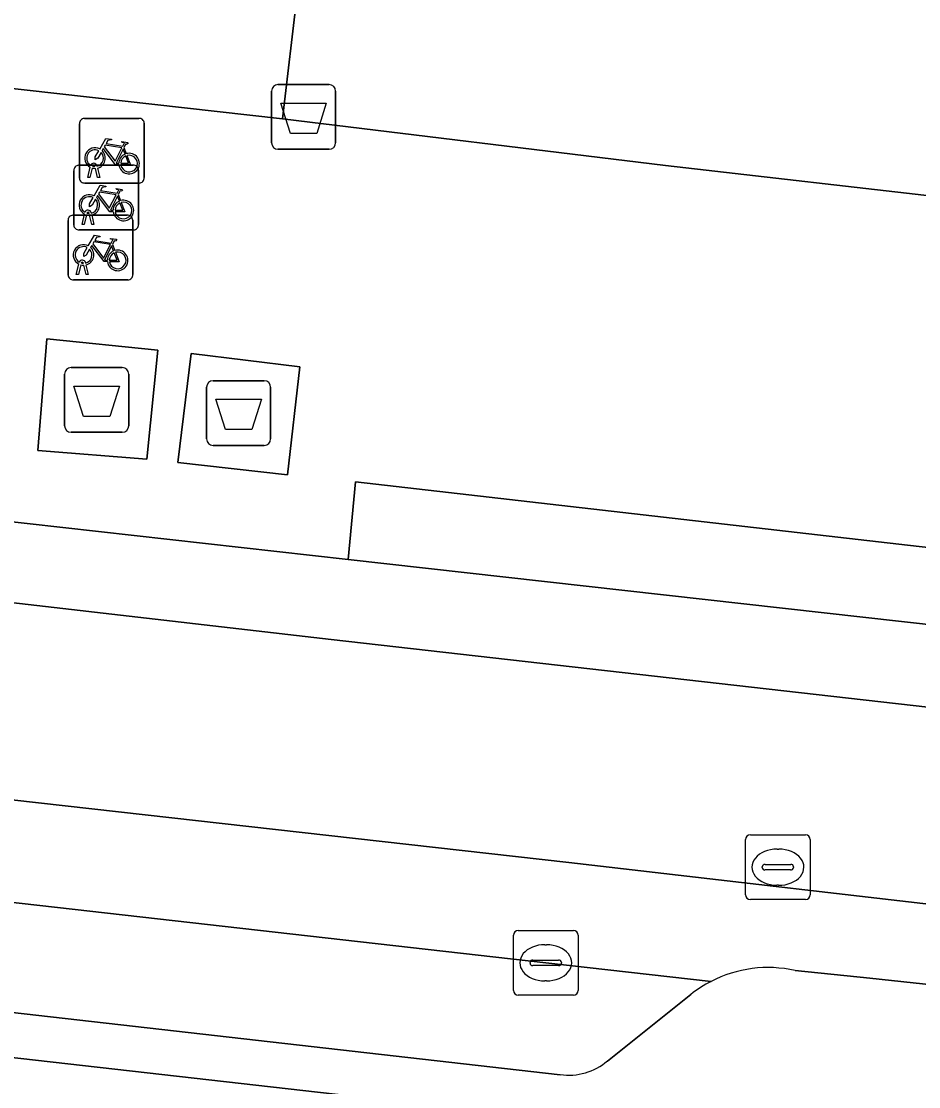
# Model space of a CAD drawing. Extents: x 161928 to 163071, y 386474 to 387428.
# Drawn here: x 162343.17 to 162357.04, y 386738.6 to 386755.07 of the extents above; entities that cross this region are included whole.
import ezdxf

# ---------------------------------------------------------------- set-up
doc = ezdxf.new("R2010")
doc.units = 0
for name, color, linetype in [('IMGEO_Afval_apart_plaats', 7, 'Continuous'), ('IMGEO_Afvalbak', 7, 'Continuous'), ('IMGEO_Fietsenrek', 7, 'Continuous'), ('IMGEO_Groenvoorziening', 7, 'Continuous'), ('IMGEO_Kolk', 7, 'Continuous'), ('IMGEO_Pand', 7, 'Continuous'), ('IMGEO_Parkeervlak_open', 7, 'Continuous'), ('IMGEO_Rijbaan_lokaal_gesloten', 7, 'Continuous'), ('IMGEO_Rijbaan_lokaal_open', 7, 'Continuous'), ('IMGEO_Rioolput', 7, 'Continuous'), ('IMGEO_Voetpad_gesloten', 7, 'Continuous'), ('IMGEO_Voetpad_open', 7, 'Continuous')]:
    doc.layers.add(name, color=color, linetype=linetype)

msp = doc.modelspace()

# ---------------------------------------------------------------- linework, layer by layer
at = {"layer": 'IMGEO_Afval_apart_plaats'}
for p, q in [((162343.842, 386748.818), (162343.842, 386749.618)), ((162343.842, 386749.618), (162343.842, 386748.818)), ((162343.942, 386749.718), (162344.732, 386749.718)), ((162344.732, 386749.718), (162343.942, 386749.718)), ((162344.832, 386749.618), (162344.832, 386748.818)), ((162344.832, 386748.818), (162344.832, 386749.618)), ((162346.036, 386748.614), (162346.036, 386749.414)), ((162346.036, 386749.414), (162346.036, 386748.614)), ((162346.136, 386749.514), (162346.926, 386749.514)), ((162346.926, 386749.514), (162346.136, 386749.514)), ((162347.026, 386749.414), (162347.026, 386748.614)), ((162347.026, 386748.614), (162347.026, 386749.414)), ((162344.732, 386748.718), (162343.942, 386748.718)), ((162343.942, 386748.718), (162344.732, 386748.718)), ((162346.926, 386748.514), (162346.136, 386748.514)), ((162346.136, 386748.514), (162346.926, 386748.514))]:
    msp.add_line(p, q, dxfattribs=at)
for points in [[(162343.985, 386749.432), (162344.689, 386749.432), (162344.54, 386748.962), (162344.134, 386748.962), (162343.985, 386749.432)], [(162346.179, 386749.228), (162346.883, 386749.228), (162346.734, 386748.758), (162346.328, 386748.758), (162346.179, 386749.228)]]:
    msp.add_lwpolyline(points, dxfattribs=at)
for centre, start, end in [((162343.942, 386749.618), 90, 180), ((162343.942, 386749.618), 90, 180), ((162344.732, 386749.618), 0, 90), ((162344.732, 386749.618), 360, 90), ((162346.136, 386749.414), 90, 180), ((162346.136, 386749.414), 90, 180), ((162346.926, 386749.414), 0, 90), ((162346.926, 386749.414), 360, 90), ((162343.942, 386748.818), 180, 270), ((162343.942, 386748.818), 180, 270), ((162344.732, 386748.818), 270, 0), ((162344.732, 386748.818), 270, 0), ((162346.136, 386748.614), 180, 270), ((162346.136, 386748.614), 180, 270), ((162346.926, 386748.614), 270, 0), ((162346.926, 386748.614), 270, 0)]:
    msp.add_arc(centre, 0.1, start, end, dxfattribs=at)
at = {"layer": 'IMGEO_Afvalbak'}
for p, q in [((162347.139, 386754.092), (162347.929, 386754.092)), ((162347.929, 386754.092), (162347.139, 386754.092)), ((162347.039, 386753.192), (162347.039, 386753.992)), ((162347.039, 386753.992), (162347.039, 386753.192)), ((162348.029, 386753.992), (162348.029, 386753.192)), ((162348.029, 386753.192), (162348.029, 386753.992)), ((162347.929, 386753.092), (162347.139, 386753.092)), ((162347.139, 386753.092), (162347.929, 386753.092))]:
    msp.add_line(p, q, dxfattribs=at)
msp.add_lwpolyline([(162347.182, 386753.806), (162347.886, 386753.806), (162347.737, 386753.336), (162347.331, 386753.336), (162347.182, 386753.806)], dxfattribs=at)
for centre, start, end in [((162347.139, 386753.992), 90, 180), ((162347.139, 386753.992), 90, 180), ((162347.929, 386753.992), 0, 90), ((162347.929, 386753.992), 360, 90), ((162347.139, 386753.192), 180, 270), ((162347.139, 386753.192), 180, 270), ((162347.929, 386753.192), 270, 0), ((162347.929, 386753.192), 270, 0)]:
    msp.add_arc(centre, 0.1, start, end, dxfattribs=at)
at = {"layer": 'IMGEO_Fietsenrek'}
for p, q in [((162344.147, 386753.57), (162344.988, 386753.57)), ((162344.988, 386753.57), (162344.147, 386753.57)), ((162344.072, 386752.645), (162344.072, 386753.486)), ((162344.072, 386753.486), (162344.072, 386752.645)), ((162345.072, 386753.495), (162345.072, 386752.654)), ((162345.072, 386752.654), (162345.072, 386753.495)), ((162344.759, 386753.119), (162344.795, 386753.024)), ((162343.984, 386751.92), (162343.984, 386752.761)), ((162343.984, 386752.761), (162343.984, 386751.92)), ((162344.059, 386752.845), (162344.9, 386752.845)), ((162344.9, 386752.845), (162344.059, 386752.845)), ((162344.199, 386752.654), (162344.238, 386752.814)), ((162344.268, 386752.802), (162344.233, 386752.654)), ((162344.31, 386752.826), (162344.309, 386752.83)), ((162344.351, 386752.654), (162344.317, 386752.796)), ((162344.341, 386752.837), (162344.342, 386752.83)), ((162344.349, 386752.8), (162344.384, 386752.654)), ((162344.984, 386752.77), (162344.984, 386751.929)), ((162344.984, 386751.929), (162344.984, 386752.77)), ((162344.997, 386752.57), (162344.156, 386752.57)), ((162344.156, 386752.57), (162344.997, 386752.57)), ((162344.233, 386752.654), (162344.199, 386752.654)), ((162344.384, 386752.654), (162344.351, 386752.654)), ((162344.671, 386752.394), (162344.707, 386752.299)), ((162343.97, 386752.073), (162344.811, 386752.073)), ((162344.811, 386752.073), (162343.97, 386752.073)), ((162344.111, 386751.929), (162344.15, 386752.089)), ((162344.18, 386752.077), (162344.145, 386751.929)), ((162344.222, 386752.101), (162344.221, 386752.105)), ((162344.263, 386751.929), (162344.229, 386752.071)), ((162344.253, 386752.112), (162344.254, 386752.105)), ((162344.261, 386752.075), (162344.296, 386751.929)), ((162343.895, 386751.148), (162343.895, 386751.989)), ((162343.895, 386751.989), (162343.895, 386751.148)), ((162344.145, 386751.929), (162344.111, 386751.929)), ((162344.296, 386751.929), (162344.263, 386751.929)), ((162344.895, 386751.998), (162344.895, 386751.157)), ((162344.895, 386751.157), (162344.895, 386751.998)), ((162344.909, 386751.845), (162344.068, 386751.845)), ((162344.068, 386751.845), (162344.909, 386751.845)), ((162344.582, 386751.622), (162344.618, 386751.527)), ((162344.022, 386751.157), (162344.061, 386751.317)), ((162344.091, 386751.305), (162344.056, 386751.157)), ((162344.133, 386751.329), (162344.132, 386751.333)), ((162344.174, 386751.157), (162344.14, 386751.299)), ((162344.164, 386751.34), (162344.165, 386751.333)), ((162344.172, 386751.303), (162344.207, 386751.157)), ((162344.82, 386751.073), (162343.979, 386751.073)), ((162343.979, 386751.073), (162344.82, 386751.073)), ((162344.056, 386751.157), (162344.022, 386751.157)), ((162344.207, 386751.157), (162344.174, 386751.157))]:
    msp.add_line(p, q, dxfattribs=at)
for points in [[(162344.385, 386753.096), (162344.48, 386753.26), (162344.566, 386753.246), (162344.568, 386753.237), (162344.512, 386753.226), (162344.485, 386753.181), (162344.741, 386753.14)], [(162344.741, 386753.14), (162344.766, 386753.189), (162344.76, 386753.193), (162344.737, 386753.197), (162344.725, 386753.204), (162344.724, 386753.207), (162344.726, 386753.212), (162344.821, 386753.197), (162344.823, 386753.187), (162344.813, 386753.174), (162344.801, 386753.168), (162344.787, 386753.174), (162344.759, 386753.119)], [(162344.406, 386753.044), (162344.354, 386752.954), (162344.314, 386752.929), (162344.315, 386752.976), (162344.37, 386753.07)], [(162344.681, 386752.852), (162344.631, 386752.852), (162344.44, 386753.103), (162344.421, 386753.071)], [(162344.728, 386753.115), (162344.471, 386753.156), (162344.454, 386753.127), (162344.621, 386752.907), (162344.728, 386753.115)], [(162344.776, 386753.017), (162344.746, 386753.094), (162344.637, 386752.876), (162344.68, 386752.876)], [(162344.71, 386752.876), (162344.83, 386752.875), (162344.786, 386752.989)], [(162344.806, 386752.996), (162344.861, 386752.851), (162344.711, 386752.851)], [(162344.297, 386752.371), (162344.392, 386752.535), (162344.478, 386752.521), (162344.48, 386752.512), (162344.424, 386752.501), (162344.397, 386752.456), (162344.653, 386752.415)], [(162344.593, 386752.127), (162344.543, 386752.127), (162344.352, 386752.378), (162344.333, 386752.346)], [(162344.64, 386752.39), (162344.383, 386752.431), (162344.366, 386752.402), (162344.533, 386752.182), (162344.64, 386752.39)], [(162344.688, 386752.292), (162344.658, 386752.369), (162344.549, 386752.151), (162344.592, 386752.151)], [(162344.653, 386752.415), (162344.678, 386752.464), (162344.672, 386752.468), (162344.649, 386752.472), (162344.637, 386752.479), (162344.636, 386752.482), (162344.638, 386752.487), (162344.733, 386752.472), (162344.735, 386752.462), (162344.725, 386752.449), (162344.713, 386752.443), (162344.699, 386752.449), (162344.671, 386752.394)], [(162344.318, 386752.319), (162344.266, 386752.229), (162344.226, 386752.204), (162344.227, 386752.251), (162344.282, 386752.345)], [(162344.622, 386752.151), (162344.742, 386752.15), (162344.698, 386752.264)], [(162344.718, 386752.271), (162344.773, 386752.126), (162344.623, 386752.126)], [(162344.208, 386751.599), (162344.303, 386751.763), (162344.389, 386751.749), (162344.391, 386751.74), (162344.335, 386751.729), (162344.308, 386751.684), (162344.564, 386751.643)], [(162344.564, 386751.643), (162344.589, 386751.692), (162344.583, 386751.696), (162344.56, 386751.7), (162344.548, 386751.707), (162344.547, 386751.71), (162344.549, 386751.715), (162344.644, 386751.7), (162344.646, 386751.69), (162344.636, 386751.677), (162344.624, 386751.671), (162344.61, 386751.677), (162344.582, 386751.622)], [(162344.229, 386751.547), (162344.177, 386751.457), (162344.137, 386751.432), (162344.138, 386751.479), (162344.193, 386751.573)], [(162344.504, 386751.355), (162344.454, 386751.355), (162344.263, 386751.606), (162344.244, 386751.574)], [(162344.551, 386751.618), (162344.294, 386751.659), (162344.277, 386751.63), (162344.444, 386751.41), (162344.551, 386751.618)], [(162344.599, 386751.52), (162344.569, 386751.597), (162344.46, 386751.379), (162344.503, 386751.379)], [(162344.533, 386751.379), (162344.653, 386751.378), (162344.609, 386751.492)], [(162344.629, 386751.499), (162344.684, 386751.354), (162344.534, 386751.354)]]:
    msp.add_lwpolyline(points, dxfattribs=at)
for centre, radius, start, end in [((162344.15, 386753.492), 0.0779, 92.4484, 184.2845), ((162344.15, 386753.492), 0.0779, 92.4484, 184.2845), ((162344.994, 386753.492), 0.0779, 2.4484, 94.2845), ((162344.994, 386753.492), 0.0779, 2.4484, 94.2845), ((162344.312, 386752.955), 0.159, 62.6766, 242.1369), ((162344.312, 386752.955), 0.129, 63.3192, 238.903), ((162344.312, 386752.955), 0.129, 283.6043, 43.4302), ((162344.312, 386752.955), 0.159, 283.5766, 46.6042), ((162344.839, 386752.871), 0.159, 187.0065, 105.7708), ((162344.292, 386752.826), 0.0499, 12.8025, 158.6934), ((162344.839, 386752.871), 0.159, 113.3408, 178.3217), ((162344.839, 386752.871), 0.129, 113.923, 177.9556), ((162344.839, 386752.871), 0.129, 188.6715, 104.5883), ((162344.062, 386752.767), 0.0779, 92.4484, 184.2845), ((162344.062, 386752.767), 0.0779, 92.4484, 184.2845), ((162344.312, 386752.955), 0.159, 253.9967, 271.7867), ((162344.292, 386752.826), 0.0174, 12.8025, 163.4502), ((162344.312, 386752.955), 0.129, 253.415, 269.0204), ((162344.906, 386752.767), 0.0779, 2.4484, 94.2845), ((162344.906, 386752.767), 0.0779, 2.4484, 94.2845), ((162344.15, 386752.648), 0.0779, 182.4484, 274.2845), ((162344.15, 386752.648), 0.0779, 182.4484, 274.2845), ((162344.994, 386752.648), 0.0779, 272.4484, 4.2845), ((162344.994, 386752.648), 0.0779, 272.4484, 4.2845), ((162344.224, 386752.23), 0.159, 62.6766, 242.1369), ((162344.224, 386752.23), 0.129, 63.3192, 238.903), ((162344.224, 386752.23), 0.129, 283.6043, 43.4302), ((162344.224, 386752.23), 0.159, 283.5766, 46.6042), ((162344.751, 386752.146), 0.159, 113.3408, 178.3217), ((162344.751, 386752.146), 0.159, 187.0065, 105.7708), ((162344.751, 386752.146), 0.129, 113.923, 177.9556), ((162344.751, 386752.146), 0.129, 188.6715, 104.5883), ((162343.973, 386751.995), 0.0779, 92.4484, 184.2845), ((162343.973, 386751.995), 0.0779, 92.4484, 184.2845), ((162344.204, 386752.101), 0.0499, 12.8025, 158.6934), ((162344.224, 386752.23), 0.159, 253.9967, 271.7867), ((162344.204, 386752.101), 0.0174, 12.8025, 163.4502), ((162344.224, 386752.23), 0.129, 253.415, 269.0204), ((162344.817, 386751.995), 0.0779, 2.4484, 94.2845), ((162344.817, 386751.995), 0.0779, 2.4484, 94.2845), ((162344.062, 386751.923), 0.0779, 182.4484, 274.2845), ((162344.062, 386751.923), 0.0779, 182.4484, 274.2845), ((162344.906, 386751.923), 0.0779, 272.4484, 4.2845), ((162344.906, 386751.923), 0.0779, 272.4484, 4.2845), ((162344.135, 386751.458), 0.159, 62.6766, 242.1369), ((162344.135, 386751.458), 0.129, 63.3192, 238.903), ((162344.135, 386751.458), 0.129, 283.6043, 43.4302), ((162344.135, 386751.458), 0.159, 283.5766, 46.6042), ((162344.115, 386751.329), 0.0499, 12.8025, 158.6934), ((162344.662, 386751.374), 0.159, 113.3408, 178.3217), ((162344.662, 386751.374), 0.159, 187.0065, 105.7708), ((162344.662, 386751.374), 0.129, 113.923, 177.9556), ((162344.662, 386751.374), 0.129, 188.6715, 104.5883), ((162344.135, 386751.458), 0.159, 253.9967, 271.7867), ((162344.115, 386751.329), 0.0174, 12.8025, 163.4502), ((162344.135, 386751.458), 0.129, 253.415, 269.0204), ((162343.973, 386751.151), 0.0779, 182.4484, 274.2845), ((162343.973, 386751.151), 0.0779, 182.4484, 274.2845), ((162344.817, 386751.151), 0.0779, 272.4484, 4.2845), ((162344.817, 386751.151), 0.0779, 272.4484, 4.2845)]:
    msp.add_arc(centre, radius, start, end, dxfattribs=at)
at = {"layer": 'IMGEO_Groenvoorziening'}
msp.add_lwpolyline([(162353.604, 386737.855), (162314.244, 386742.319), (162313.656, 386737.331), (162324.969, 386736.065), (162353.03, 386732.924)], close=True, dxfattribs=at)
at = {"layer": 'IMGEO_Kolk'}
for p, q in [((162350.851, 386741.017), (162351.703, 386741.017)), ((162350.776, 386740.091), (162350.776, 386740.943)), ((162351.777, 386740.943), (162351.777, 386740.091)), ((162351.264, 386740.797), (162351.289, 386740.797)), ((162351.035, 386740.511), (162351.035, 386740.523)), ((162351.078, 386740.56), (162351.476, 386740.56)), ((162351.519, 386740.523), (162351.519, 386740.511)), ((162351.473, 386740.474), (162351.075, 386740.474)), ((162351.287, 386740.237), (162351.262, 386740.237)), ((162351.703, 386740.017), (162350.851, 386740.017))]:
    msp.add_line(p, q, dxfattribs=at)
for points in [[(162350.851, 386741.017), (162351.703, 386741.017)], [(162350.776, 386740.091), (162350.776, 386740.943)], [(162351.777, 386740.943), (162351.777, 386740.091)], [(162351.703, 386740.017), (162350.851, 386740.017)]]:
    msp.add_lwpolyline(points, dxfattribs=at)
for centre, radius, start, end in [((162350.853, 386740.941), 0.0765, 91.552, 178.448), ((162350.853, 386740.941), 0.0765, 91.552, 178.448), ((162351.701, 386740.941), 0.0765, 1.552, 88.448), ((162351.701, 386740.941), 0.0765, 1.552, 88.448), ((162351.075, 386740.52), 0.0403, 85.8775, 175.7526), ((162351.072, 386740.51), 0.0366, 178.938, 274.7102), ((162351.476, 386740.517), 0.043, 264.8664, 352.4533), ((162351.48, 386740.522), 0.0386, 1.7309, 96.639), ((162350.853, 386740.093), 0.0765, 181.552, 268.448), ((162350.853, 386740.093), 0.0765, 181.552, 268.448), ((162351.701, 386740.093), 0.0765, 271.552, 358.448), ((162351.701, 386740.093), 0.0765, 271.552, 358.448)]:
    msp.add_arc(centre, radius, start, end, dxfattribs=at)
for centre, major_axis, ratio, start_param, end_param in [((162351.263, 386740.517), (-0.387, 0.002), 0.722429, 4.712389, 7.853982), ((162351.288, 386740.517), (-0.39, 0.002), 0.717154, 1.570796, 4.712389)]:
    msp.add_ellipse(centre, major_axis=major_axis, ratio=ratio, start_param=start_param, end_param=end_param, dxfattribs=at)
at = {"layer": 'IMGEO_Pand'}
msp.add_lwpolyline([(162319.769, 386756.65), (162347.209, 386753.56), (162347.439, 386755.536)], dxfattribs=at)
at = {"layer": 'IMGEO_Parkeervlak_open'}
for points in [[(162347.439, 386755.536), (162347.209, 386753.56), (162353.125, 386752.843), (162357.614, 386752.325), (162358.518, 386752.209), (162358.863, 386755.236)], [(162353.831, 386740.23), (162351.277, 386740.517), (162340.046, 386741.787), (162319.39, 386744.14), (162316.812, 386744.612)], [(162318.576, 386742.528), (162340.227, 386740.07), (162351.501, 386738.788)], [(162352.23, 386738.999), (162353.518, 386740.029)]]:
    msp.add_lwpolyline(points, dxfattribs=at)
for centre, radius, start, end in [((162354.679, 386738.566), 1.868, 116.9929, 128.422), ((162351.63, 386739.709), 0.929, 262.0472, 310.2377)]:
    msp.add_arc(centre, radius, start, end, dxfattribs=at)
at = {"layer": 'IMGEO_Rijbaan_lokaal_gesloten'}
for points in [[(162348.222, 386746.752), (162340.504, 386747.617), (162336.333, 386748.093), (162333.842, 386748.369), (162322.422, 386749.688), (162319.451, 386750.021), (162318.704, 386750.125), (162317.461, 386750.328), (162314.814, 386750.859), (162313.66, 386751.066), (162300.536, 386753.872), (162297.751, 386754.551), (162297.476, 386753.36), (162313.112, 386749.948)], [(162320.128, 386748.692), (162336.009, 386746.897), (162347.962, 386745.514), (162360.953, 386744.039), (162377.416, 386742.106)], [(162383.182, 386742.584), (162378.592, 386743.199), (162376.402, 386743.495), (162375.281, 386743.617), (162373.114, 386743.888), (162361.059, 386745.307), (162360.376, 386745.386), (162358.017, 386745.653), (162348.222, 386746.752)], [(162351.631, 386742.068), (162340.138, 386743.361), (162320.501, 386745.576)], [(162316.812, 386744.612), (162319.39, 386744.14), (162340.046, 386741.787), (162351.277, 386740.517), (162353.831, 386740.23)], [(162377.035, 386739.069), (162360.884, 386740.996), (162351.631, 386742.068)], [(162355.129, 386740.398), (162356.286, 386740.278), (162357.289, 386740.17)]]:
    msp.add_lwpolyline(points, dxfattribs=at)
msp.add_arc((162354.711, 386738.528), 1.916, 77.3999, 117.3497, dxfattribs=at)
at = {"layer": 'IMGEO_Rijbaan_lokaal_open'}
for points in [[(162377.416, 386742.106), (162360.953, 386744.039), (162347.962, 386745.514), (162336.009, 386746.897), (162320.128, 386748.692)], [(162320.501, 386745.576), (162340.138, 386743.361), (162351.631, 386742.068), (162360.884, 386740.996), (162377.035, 386739.069)]]:
    msp.add_lwpolyline(points, dxfattribs=at)
at = {"layer": 'IMGEO_Rioolput'}
for p, q in [((162354.438, 386742.495), (162355.29, 386742.495)), ((162354.363, 386741.569), (162354.363, 386742.421)), ((162355.364, 386742.421), (162355.364, 386741.569)), ((162354.851, 386742.275), (162354.876, 386742.275)), ((162354.622, 386741.989), (162354.622, 386742.001)), ((162354.665, 386742.038), (162355.063, 386742.038)), ((162355.106, 386742.001), (162355.106, 386741.989)), ((162355.06, 386741.952), (162354.662, 386741.952)), ((162354.874, 386741.715), (162354.849, 386741.715)), ((162355.29, 386741.495), (162354.438, 386741.495))]:
    msp.add_line(p, q, dxfattribs=at)
for points in [[(162354.438, 386742.495), (162355.29, 386742.495)], [(162354.363, 386741.569), (162354.363, 386742.421)], [(162355.364, 386742.421), (162355.364, 386741.569)], [(162355.29, 386741.495), (162354.438, 386741.495)]]:
    msp.add_lwpolyline(points, dxfattribs=at)
for centre, radius, start, end in [((162354.44, 386742.419), 0.0765, 91.552, 178.448), ((162354.44, 386742.419), 0.0765, 91.552, 178.448), ((162355.288, 386742.419), 0.0765, 1.552, 88.448), ((162355.288, 386742.419), 0.0765, 1.552, 88.448), ((162354.662, 386741.998), 0.0403, 85.8775, 175.7526), ((162354.659, 386741.988), 0.0366, 178.938, 274.7102), ((162355.063, 386741.995), 0.043, 264.8664, 352.4533), ((162355.067, 386742), 0.0386, 1.7309, 96.639), ((162354.44, 386741.571), 0.0765, 181.552, 268.448), ((162354.44, 386741.571), 0.0765, 181.552, 268.448), ((162355.288, 386741.571), 0.0765, 271.552, 358.448), ((162355.288, 386741.571), 0.0765, 271.552, 358.448)]:
    msp.add_arc(centre, radius, start, end, dxfattribs=at)
for centre, major_axis, ratio, start_param, end_param in [((162354.85, 386741.995), (-0.387, 0.002), 0.722429, 4.712389, 7.853982), ((162354.875, 386741.995), (-0.39, 0.002), 0.717154, 1.570796, 4.712389)]:
    msp.add_ellipse(centre, major_axis=major_axis, ratio=ratio, start_param=start_param, end_param=end_param, dxfattribs=at)
at = {"layer": 'IMGEO_Voetpad_gesloten'}
for points in [[(162345.285, 386749.987), (162343.567, 386750.162), (162343.429, 386748.436), (162345.113, 386748.301)], [(162347.476, 386749.728), (162345.798, 386749.934), (162345.591, 386748.25), (162347.287, 386748.058)]]:
    msp.add_lwpolyline(points, close=True, dxfattribs=at)
at = {"layer": 'IMGEO_Voetpad_open'}
for points in [[(162297.157, 386762.811), (162296.473, 386754.838), (162297.751, 386754.551), (162300.536, 386753.872), (162313.66, 386751.066), (162314.814, 386750.859), (162317.461, 386750.328), (162318.704, 386750.125), (162319.451, 386750.021), (162322.422, 386749.688), (162333.842, 386748.369), (162334.098, 386750.714), (162336.577, 386750.4), (162336.333, 386748.093), (162340.504, 386747.617), (162348.222, 386746.752), (162348.337, 386747.949), (162358.167, 386746.822), (162358.209, 386747.21), (162358.358, 386748.584), (162360.712, 386748.283), (162360.376, 386745.386), (162361.059, 386745.307), (162373.114, 386743.888)], [(162361.881, 386754.913), (162358.863, 386755.236), (162358.518, 386752.209), (162357.614, 386752.325), (162353.125, 386752.843), (162347.209, 386753.56), (162319.769, 386756.65)], [(162284.458, 386745.747), (162291.152, 386744.95), (162294.362, 386744.606), (162311.028, 386742.673), (162314.244, 386742.319), (162353.604, 386737.855), (162356.789, 386737.505), (162373.562, 386735.509), (162380.048, 386734.665), (162386.801, 386733.564), (162396.12, 386731.664), (162399.235, 386730.513), (162406.498, 386727.644), (162406.76, 386729.132)], [(162351.501, 386738.788), (162340.227, 386740.07), (162318.576, 386742.528)], [(162357.289, 386740.17), (162356.286, 386740.278), (162355.129, 386740.398)], [(162353.518, 386740.029), (162352.23, 386738.999)]]:
    msp.add_lwpolyline(points, dxfattribs=at)
for points in [[(162345.113, 386748.301), (162343.429, 386748.436), (162343.567, 386750.162), (162345.285, 386749.987)], [(162347.287, 386748.058), (162345.591, 386748.25), (162345.798, 386749.934), (162347.476, 386749.728)], [(162348.222, 386746.752), (162358.017, 386745.653), (162358.167, 386746.822), (162348.337, 386747.949)]]:
    msp.add_lwpolyline(points, close=True, dxfattribs=at)
for centre, radius, start, end in [((162354.711, 386738.528), 1.916, 77.3999, 117.3497), ((162354.679, 386738.566), 1.868, 116.9929, 128.422), ((162351.63, 386739.709), 0.929, 262.0472, 310.2377)]:
    msp.add_arc(centre, radius, start, end, dxfattribs=at)

doc.saveas('drawing.dxf')
